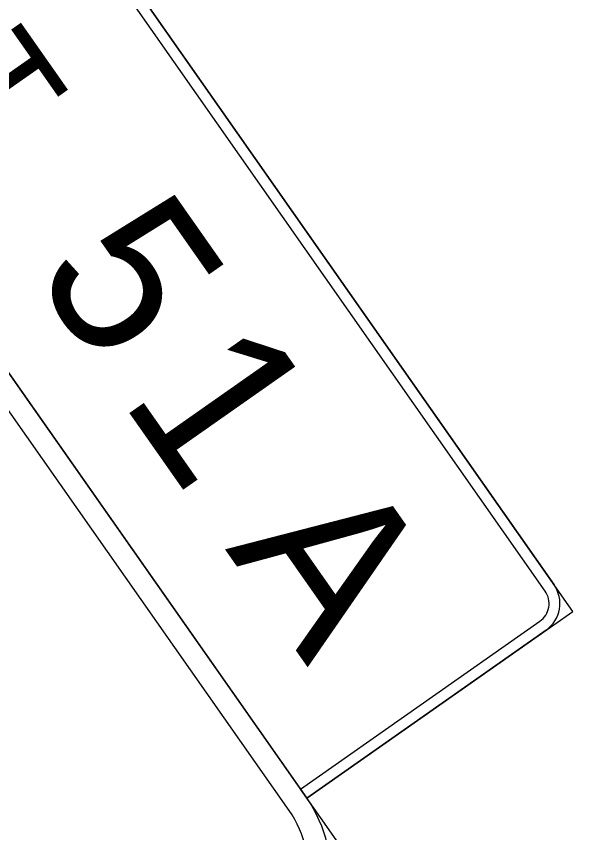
# Model space of a CAD drawing. Extents: x 1581789 to 1622364, y 1043167 to 1103486.
# Drawn here: x 1606973.93 to 1606991.06, y 1090754.86 to 1090779.98 of the extents above; entities that cross this region are included whole.
import ezdxf

# ---------------------------------------------------------------- set-up
doc = ezdxf.new("R2010")
doc.units = 0
doc.layers.add('RD_PD_PatLn2', color=7, linetype='Continuous')

msp = doc.modelspace()

# ---------------------------------------------------------------- linework, layer by layer
at = {"layer": 'RD_PD_PatLn2'}
for points in [[(1606925.835, 1090774.547), (1606955.696, 1090731.976), (1606985.168, 1090752.648), (1606955.308, 1090795.22), (1606925.835, 1090774.547), (1606925.835, 1090774.547)], [(1606957.605, 1090791.945), (1606982.871, 1090755.923)], [(1606982.326, 1090755.54), (1606957.059, 1090791.562)], [(1606962.198, 1090785.396), (1606982.871, 1090755.923), (1606991.058, 1090761.666), (1606970.385, 1090791.138), (1606962.198, 1090785.396), (1606962.198, 1090785.396)], [(1606990.211, 1090762.293), (1606970.687, 1090790.128)], [(1606970.96, 1090790.32), (1606990.484, 1090762.484)], [(1606982.68, 1090756.196), (1606990.048, 1090761.364)], [(1606990.239, 1090761.091), (1606982.871, 1090755.923), (1606982.68, 1090756.196), (1606982.68, 1090756.196)]]:
    msp.add_lwpolyline(points, dxfattribs=at)
for centre, radius in [((1606989.665, 1090761.91), 1), ((1606989.665, 1090761.91), 0.667), ((1606979.597, 1090753.626), 4), ((1606979.597, 1090753.626), 3.333)]:
    msp.add_arc(centre, radius, 305.0468, 35.047, dxfattribs=at)

# ---------------------------------------------------------------- texts
for s, height, p in [('T', 3.333, (1606971.287, 1090777.953)), ('5', 5, (1606974.393, 1090772.074)), ('1', 5, (1606977.118, 1090768.189)), ('A', 5, (1606980.346, 1090763.587))]:
    msp.add_text(s, height=height, rotation=305.0468, dxfattribs=at).set_placement(p)

doc.saveas('drawing.dxf')
